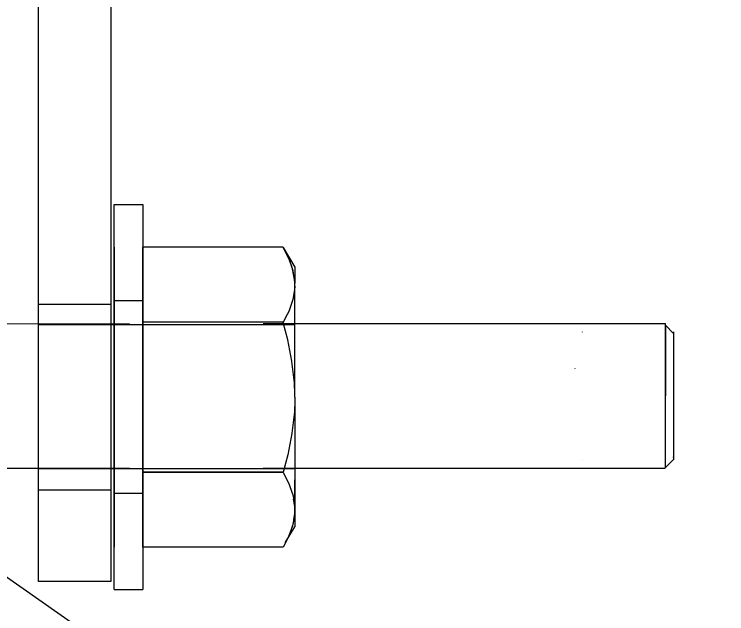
# Model space of a CAD drawing. Extents: x 1312564.2 to 1312581.5, y 1207298.4 to 1207352.6.
# Drawn here: x 1312577.5775 to 1312577.7229, y 1207330.2445 to 1207330.3669 of the extents above; entities that cross this region are included whole.
import ezdxf

# ---------------------------------------------------------------- set-up
doc = ezdxf.new("R2010")
doc.units = 0
for name, color, linetype in [('Level 15', 7, 'Continuous'), ('Level 16', 7, 'Continuous'), ('Level 22', 7, 'Continuous'), ('Level 62', 7, 'Continuous'), ('Level 8', 7, 'Continuous'), ('Level 9', 7, 'Continuous')]:
    doc.layers.add(name, color=color, linetype=linetype)

msp = doc.modelspace()

# ---------------------------------------------------------------- linework, layer by layer
at = {"layer": 'Level 15'}
msp.add_ellipse((1312577.55892, 1207330.36255), major_axis=(0.30712, -0.0058), ratio=0.675192, dxfattribs=at)
at = {"layer": 'Level 16'}
msp.add_line((1312577.54415, 1207330.27427), (1312577.796, 1207330.09832), dxfattribs=at)
at = {"layer": 'Level 22'}
for p, q in [((1312577.63476, 1207330.30352), (1312577.58247, 1207330.30352)), ((1312577.62829, 1207330.30376), (1312577.71036, 1207330.30376)), ((1312577.69344, 1207330.30205), (1312577.69344, 1207330.30206)), ((1312577.69344, 1207330.27595), (1312577.69344, 1207330.27596)), ((1312577.69344, 1207330.27595), (1312577.69344, 1207330.27595)), ((1312577.71203, 1207330.27604), (1312577.71027, 1207330.27428)), ((1312577.71203, 1207330.27644), (1312577.71203, 1207330.27657)), ((1312577.58247, 1207330.27418), (1312577.63476, 1207330.27418)), ((1312577.62829, 1207330.27428), (1312577.71027, 1207330.27428))]:
    msp.add_line(p, q, dxfattribs=at)
for points in [[(1312577.4909, 1207330.30375), (1312577.60105, 1207330.30376)], [(1312577.71036, 1207330.27428), (1312577.71036, 1207330.28129), (1312577.71036, 1207330.28179), (1312577.71036, 1207330.28284), (1312577.71036, 1207330.28377), (1312577.71036, 1207330.28479), (1312577.71036, 1207330.28603), (1312577.71036, 1207330.28703), (1312577.71036, 1207330.28846), (1312577.71036, 1207330.28936), (1312577.71036, 1207330.291), (1312577.71036, 1207330.29355), (1312577.71036, 1207330.29358), (1312577.71036, 1207330.29595), (1312577.71036, 1207330.29599), (1312577.71036, 1207330.29811), (1312577.71036, 1207330.29824), (1312577.71036, 1207330.30009), (1312577.71036, 1207330.30023), (1312577.71036, 1207330.30142), (1312577.71036, 1207330.30183), (1312577.71036, 1207330.3026), (1312577.71036, 1207330.30302), (1312577.71036, 1207330.30354), (1312577.71036, 1207330.30376), (1312577.71036, 1207330.30377)], [(1312577.71202, 1207330.30173), (1312577.71202, 1207330.30173), (1312577.71036, 1207330.30344)], [(1312577.71036, 1207330.30344), (1312577.71036, 1207330.30294), (1312577.71036, 1207330.3026), (1312577.71036, 1207330.30187), (1312577.71036, 1207330.30124), (1312577.71036, 1207330.3005), (1312577.71036, 1207330.29941), (1312577.71036, 1207330.2987), (1312577.71036, 1207330.2972), (1312577.71036, 1207330.29673), (1312577.71036, 1207330.29467), (1312577.71036, 1207330.29456), (1312577.71036, 1207330.29225), (1312577.71036, 1207330.2919), (1312577.71036, 1207330.28985), (1312577.71036, 1207330.28903)], [(1312577.71202, 1207330.30206), (1312577.71202, 1207330.30179), (1312577.71202, 1207330.30161), (1312577.71202, 1207330.30104), (1312577.71202, 1207330.30073), (1312577.71202, 1207330.29985), (1312577.71202, 1207330.29946), (1312577.71202, 1207330.29824), (1312577.71202, 1207330.29782), (1312577.71202, 1207330.29627), (1312577.71202, 1207330.29591), (1312577.71202, 1207330.29402), (1312577.71202, 1207330.29371), (1312577.71202, 1207330.29169), (1312577.71202, 1207330.29158), (1312577.71202, 1207330.28931), (1312577.71202, 1207330.28903), (1312577.71202, 1207330.28727), (1312577.71202, 1207330.28648), (1312577.71203, 1207330.28506), (1312577.71203, 1207330.28404), (1312577.71203, 1207330.28278), (1312577.71203, 1207330.28179), (1312577.71203, 1207330.28077), (1312577.71203, 1207330.27981), (1312577.71203, 1207330.27902), (1312577.71203, 1207330.2782), (1312577.71203, 1207330.27767), (1312577.71203, 1207330.27699), (1312577.71203, 1207330.27664), (1312577.71203, 1207330.27625), (1312577.71203, 1207330.27609), (1312577.71203, 1207330.27599), (1312577.71203, 1207330.27595)], [(1312577.49029, 1207330.27427), (1312577.60105, 1207330.27427)]]:
    msp.add_lwpolyline(points, dxfattribs=at)
at = {"layer": 'Level 62'}
msp.add_line((1312577.6919, 1207330.29462), (1312577.69189, 1207330.2945), dxfattribs=at)
at = {"layer": 'Level 8'}
for points in [[(1312577.59721, 1207330.36946), (1312577.59721, 1207330.2511), (1312577.58247, 1207330.2511), (1312577.58247, 1207330.36946)], [(1312577.58247, 1207330.30776), (1312577.59721, 1207330.30776), (1312577.59721, 1207330.30776)], [(1312577.58247, 1207330.26984), (1312577.58247, 1207330.26984), (1312577.59721, 1207330.26984)]]:
    msp.add_lwpolyline(points, dxfattribs=at)
at = {"layer": 'Level 9'}
for p, q in [((1312577.63242, 1207330.31931), (1312577.63239, 1207330.31937)), ((1312577.63239, 1207330.31937), (1312577.63239, 1207330.31937)), ((1312577.63353, 1207330.31714), (1312577.63242, 1207330.31931)), ((1312577.63414, 1207330.31545), (1312577.63353, 1207330.31714)), ((1312577.63476, 1207330.3144), (1312577.63476, 1207330.31441)), ((1312577.60982, 1207330.30404), (1312577.60393, 1207330.30404)), ((1312577.5979, 1207330.26912), (1312577.6038, 1207330.26912)), ((1312577.63474, 1207330.26621), (1312577.63474, 1207330.26634)), ((1312577.63471, 1207330.26498), (1312577.63453, 1207330.26369)), ((1312577.63438, 1207330.26281), (1312577.63434, 1207330.2627)), ((1312577.63453, 1207330.26369), (1312577.63443, 1207330.26305)), ((1312577.6329, 1207330.25911), (1312577.63476, 1207330.26224)), ((1312577.63351, 1207330.26029), (1312577.63351, 1207330.26029)), ((1312577.5979, 1207330.25809), (1312577.59777, 1207330.25809)), ((1312577.63239, 1207330.2581), (1312577.63239, 1207330.25809)), ((1312577.5979, 1207330.24949), (1312577.6038, 1207330.24949))]:
    msp.add_line(p, q, dxfattribs=at)
for points in [[(1312577.5979, 1207330.24949), (1312577.5979, 1207330.25047), (1312577.5979, 1207330.25338), (1312577.5979, 1207330.25806), (1312577.5979, 1207330.26429), (1312577.5979, 1207330.27174), (1312577.5979, 1207330.28005), (1312577.5979, 1207330.2888), (1312577.5979, 1207330.29755), (1312577.5979, 1207330.30586), (1312577.5979, 1207330.31331), (1312577.5979, 1207330.31954), (1312577.5979, 1207330.32422), (1312577.5979, 1207330.32713), (1312577.5979, 1207330.32811), (1312577.6038, 1207330.32811), (1312577.6038, 1207330.32713), (1312577.6038, 1207330.32422), (1312577.6038, 1207330.31954), (1312577.6038, 1207330.31331), (1312577.6038, 1207330.30586), (1312577.6038, 1207330.29755), (1312577.6038, 1207330.2888), (1312577.6038, 1207330.28005), (1312577.6038, 1207330.27174), (1312577.6038, 1207330.26429), (1312577.6038, 1207330.25806), (1312577.6038, 1207330.25338), (1312577.6038, 1207330.25047), (1312577.6038, 1207330.24949)], [(1312577.5979, 1207330.2581), (1312577.5979, 1207330.25811), (1312577.5979, 1207330.25812), (1312577.5979, 1207330.25813), (1312577.5979, 1207330.26043), (1312577.5979, 1207330.26221), (1312577.5979, 1207330.26393), (1312577.5979, 1207330.2659), (1312577.5979, 1207330.26748), (1312577.5979, 1207330.26933), (1312577.5979, 1207330.27124), (1312577.5979, 1207330.27339), (1312577.5979, 1207330.2734), (1312577.5979, 1207330.27341), (1312577.5979, 1207330.27342), (1312577.5979, 1207330.27342), (1312577.5979, 1207330.27344), (1312577.5979, 1207330.27346), (1312577.5979, 1207330.27348), (1312577.5979, 1207330.27348), (1312577.5979, 1207330.27349), (1312577.5979, 1207330.27351), (1312577.5979, 1207330.27424), (1312577.5979, 1207330.27757), (1312577.5979, 1207330.28165), (1312577.5979, 1207330.28558), (1312577.5979, 1207330.2888), (1312577.5979, 1207330.29202), (1312577.5979, 1207330.29595), (1312577.5979, 1207330.30003), (1312577.5979, 1207330.30336), (1312577.5979, 1207330.30402), (1312577.5979, 1207330.30405), (1312577.5979, 1207330.30406), (1312577.5979, 1207330.30407), (1312577.5979, 1207330.30407), (1312577.5979, 1207330.30408), (1312577.5979, 1207330.30409), (1312577.5979, 1207330.30628), (1312577.5979, 1207330.30817), (1312577.5979, 1207330.31003), (1312577.5979, 1207330.31158), (1312577.5979, 1207330.31357), (1312577.5979, 1207330.31526), (1312577.5979, 1207330.31705), (1312577.5979, 1207330.31934), (1312577.5979, 1207330.31935), (1312577.5979, 1207330.31936), (1312577.5979, 1207330.31937)], [(1312577.5979, 1207330.31937), (1312577.5979, 1207330.31937), (1312577.5979, 1207330.31936), (1312577.5979, 1207330.31935), (1312577.5979, 1207330.31935), (1312577.5979, 1207330.31934), (1312577.5979, 1207330.31933), (1312577.5979, 1207330.31933), (1312577.5979, 1207330.31704), (1312577.5979, 1207330.31524), (1312577.5979, 1207330.31355), (1312577.5979, 1207330.31156), (1312577.5979, 1207330.31001), (1312577.5979, 1207330.3082), (1312577.5979, 1207330.30626), (1312577.5979, 1207330.30407), (1312577.5979, 1207330.30406), (1312577.5979, 1207330.30405), (1312577.5979, 1207330.30404), (1312577.5979, 1207330.30403), (1312577.5979, 1207330.30402), (1312577.5979, 1207330.304), (1312577.5979, 1207330.30398), (1312577.5979, 1207330.30335), (1312577.5979, 1207330.30001), (1312577.5979, 1207330.29594), (1312577.5979, 1207330.29201), (1312577.5979, 1207330.2888), (1312577.5979, 1207330.2856), (1312577.5979, 1207330.28166), (1312577.5979, 1207330.2776), (1312577.5979, 1207330.27425), (1312577.5979, 1207330.27347), (1312577.5979, 1207330.27346), (1312577.5979, 1207330.27345), (1312577.5979, 1207330.27343), (1312577.5979, 1207330.27342), (1312577.5979, 1207330.27341), (1312577.5979, 1207330.2734), (1312577.5979, 1207330.27339), (1312577.5979, 1207330.27338), (1312577.5979, 1207330.27338), (1312577.5979, 1207330.27337), (1312577.5979, 1207330.27125), (1312577.5979, 1207330.26934), (1312577.5979, 1207330.2675), (1312577.5979, 1207330.26592), (1312577.5979, 1207330.26395), (1312577.5979, 1207330.26223), (1312577.5979, 1207330.26045), (1312577.5979, 1207330.25812), (1312577.5979, 1207330.25811), (1312577.5979, 1207330.25811), (1312577.5979, 1207330.2581), (1312577.5979, 1207330.25809), (1312577.5979, 1207330.25809)], [(1312577.63239, 1207330.31937), (1312577.63239, 1207330.31937), (1312577.6038, 1207330.31937)], [(1312577.60393, 1207330.31937), (1312577.6038, 1207330.31937), (1312577.6038, 1207330.30404), (1312577.6038, 1207330.27341), (1312577.6038, 1207330.25809)], [(1312577.6038, 1207330.25809), (1312577.6038, 1207330.25809), (1312577.6038, 1207330.25811), (1312577.6038, 1207330.25854), (1312577.6038, 1207330.25867), (1312577.6038, 1207330.25896), (1312577.6038, 1207330.2593), (1312577.6038, 1207330.26045), (1312577.6038, 1207330.26223), (1312577.6038, 1207330.26395), (1312577.6038, 1207330.26592), (1312577.6038, 1207330.2675), (1312577.6038, 1207330.26934), (1312577.6038, 1207330.27125), (1312577.6038, 1207330.27162), (1312577.6038, 1207330.2717), (1312577.6038, 1207330.27202), (1312577.6038, 1207330.27223), (1312577.6038, 1207330.27246), (1312577.6038, 1207330.27287), (1312577.6038, 1207330.27291), (1312577.6038, 1207330.27341), (1312577.6038, 1207330.27388), (1312577.6038, 1207330.27425), (1312577.6038, 1207330.27433), (1312577.6038, 1207330.27519), (1312577.6038, 1207330.27525), (1312577.6038, 1207330.27564), (1312577.6038, 1207330.27639), (1312577.6038, 1207330.2776), (1312577.6038, 1207330.28166), (1312577.6038, 1207330.2856), (1312577.6038, 1207330.2888), (1312577.6038, 1207330.29201), (1312577.6038, 1207330.29594), (1312577.6038, 1207330.30001), (1312577.6038, 1207330.30106), (1312577.6038, 1207330.30192), (1312577.6038, 1207330.3021), (1312577.6038, 1207330.30279), (1312577.6038, 1207330.30327), (1312577.6038, 1207330.30332), (1312577.6038, 1207330.30335), (1312577.6038, 1207330.30404), (1312577.6038, 1207330.30436), (1312577.6038, 1207330.3045), (1312577.6038, 1207330.30492), (1312577.6038, 1207330.30496), (1312577.6038, 1207330.30533), (1312577.6038, 1207330.30626), (1312577.6038, 1207330.3082), (1312577.6038, 1207330.31001), (1312577.6038, 1207330.31156), (1312577.6038, 1207330.31355), (1312577.6038, 1207330.31524), (1312577.6038, 1207330.31704), (1312577.6038, 1207330.31767), (1312577.6038, 1207330.31782), (1312577.6038, 1207330.31793), (1312577.6038, 1207330.31798), (1312577.6038, 1207330.31842), (1312577.6038, 1207330.31857), (1312577.6038, 1207330.31887), (1312577.6038, 1207330.31936), (1312577.6038, 1207330.31937), (1312577.6038, 1207330.31937)], [(1312577.6038, 1207330.31937), (1312577.6038, 1207330.31892), (1312577.6038, 1207330.31859), (1312577.6038, 1207330.31849), (1312577.6038, 1207330.31808), (1312577.6038, 1207330.31795), (1312577.6038, 1207330.31705), (1312577.6038, 1207330.31526), (1312577.6038, 1207330.31357), (1312577.6038, 1207330.31158), (1312577.6038, 1207330.31003), (1312577.6038, 1207330.30821), (1312577.6038, 1207330.30628), (1312577.6038, 1207330.30561), (1312577.6038, 1207330.30547), (1312577.6038, 1207330.30544), (1312577.6038, 1207330.305), (1312577.6038, 1207330.30483), (1312577.6038, 1207330.30455), (1312577.6038, 1207330.30405), (1312577.6038, 1207330.30404), (1312577.6038, 1207330.30336), (1312577.6038, 1207330.30247), (1312577.6038, 1207330.30003), (1312577.6038, 1207330.29595), (1312577.6038, 1207330.29202), (1312577.6038, 1207330.2888), (1312577.6038, 1207330.28558), (1312577.6038, 1207330.28165), (1312577.6038, 1207330.27791), (1312577.6038, 1207330.27791), (1312577.6038, 1207330.27757), (1312577.6038, 1207330.27698), (1312577.6038, 1207330.27653), (1312577.6038, 1207330.27627), (1312577.6038, 1207330.27565), (1312577.6038, 1207330.27497), (1312577.6038, 1207330.27475), (1312577.6038, 1207330.27424), (1312577.6038, 1207330.27378), (1312577.6038, 1207330.27342), (1312577.6038, 1207330.2734), (1312577.6038, 1207330.27297), (1312577.6038, 1207330.27261), (1312577.6038, 1207330.27254), (1312577.6038, 1207330.27213), (1312577.6038, 1207330.27124)], [(1312577.63476, 1207330.31199), (1312577.63475, 1207330.31224), (1312577.63442, 1207330.31453), (1312577.63414, 1207330.31536), (1312577.63363, 1207330.31691), (1312577.63242, 1207330.31932), (1312577.63239, 1207330.31937)], [(1312577.63353, 1207330.31714), (1312577.63242, 1207330.31932), (1312577.63242, 1207330.31932)], [(1312577.63242, 1207330.31932), (1312577.63476, 1207330.31527), (1312577.63476, 1207330.31441), (1312577.63476, 1207330.31199)], [(1312577.63475, 1207330.31218), (1312577.63471, 1207330.31277), (1312577.63431, 1207330.31495), (1312577.63414, 1207330.31545), (1312577.63414, 1207330.31545)], [(1312577.63476, 1207330.28873), (1312577.63476, 1207330.29404), (1312577.63476, 1207330.29929), (1312577.63476, 1207330.30409), (1312577.63476, 1207330.30822), (1312577.63476, 1207330.31143), (1312577.63476, 1207330.31199)], [(1312577.63476, 1207330.31143), (1312577.63471, 1207330.31064), (1312577.63435, 1207330.3087), (1312577.63431, 1207330.30846), (1312577.63352, 1207330.30627), (1312577.63318, 1207330.3056), (1312577.63239, 1207330.30404), (1312577.60982, 1207330.30404)], [(1312577.5979, 1207330.30848), (1312577.5979, 1207330.30848), (1312577.6038, 1207330.30848), (1312577.6038, 1207330.30848)], [(1312577.63476, 1207330.28939), (1312577.63476, 1207330.28939), (1312577.63467, 1207330.29169), (1312577.63419, 1207330.29606), (1312577.63418, 1207330.2961), (1312577.63333, 1207330.30048), (1312577.6324, 1207330.30401), (1312577.63239, 1207330.30405), (1312577.6038, 1207330.30405)], [(1312577.63476, 1207330.28873), (1312577.63476, 1207330.2829), (1312577.63476, 1207330.27706), (1312577.63476, 1207330.27185), (1312577.63476, 1207330.26756), (1312577.63476, 1207330.26443), (1312577.63476, 1207330.26262), (1312577.63476, 1207330.26224)], [(1312577.63476, 1207330.28807), (1312577.63476, 1207330.28807), (1312577.63467, 1207330.28577), (1312577.63419, 1207330.2814), (1312577.63418, 1207330.28136), (1312577.63333, 1207330.27698), (1312577.6324, 1207330.27345), (1312577.63239, 1207330.27341), (1312577.6038, 1207330.27341)], [(1312577.6038, 1207330.27341), (1312577.63239, 1207330.27341), (1312577.63362, 1207330.27095), (1312577.6337, 1207330.27071), (1312577.63441, 1207330.26858), (1312577.63458, 1207330.2674)], [(1312577.6038, 1207330.27124), (1312577.6038, 1207330.26932), (1312577.6038, 1207330.26748), (1312577.6038, 1207330.2659), (1312577.6038, 1207330.26393), (1312577.6038, 1207330.26221), (1312577.6038, 1207330.26043)], [(1312577.63476, 1207330.2633), (1312577.63476, 1207330.26558), (1312577.63476, 1207330.27185)], [(1312577.63458, 1207330.2674), (1312577.63474, 1207330.26628), (1312577.6347, 1207330.26464), (1312577.63464, 1207330.26428), (1312577.6343, 1207330.26247), (1312577.63376, 1207330.26098), (1312577.63351, 1207330.26029)], [(1312577.63474, 1207330.26634), (1312577.63471, 1207330.26683), (1312577.63451, 1207330.26792)], [(1312577.63476, 1207330.26558), (1312577.63475, 1207330.26522), (1312577.63471, 1207330.26498)], [(1312577.63476, 1207330.26558), (1312577.63476, 1207330.26593), (1312577.63474, 1207330.26621)], [(1312577.63434, 1207330.2627), (1312577.6343, 1207330.26258), (1312577.63362, 1207330.26055), (1312577.63285, 1207330.25901), (1312577.63239, 1207330.2581)], [(1312577.63443, 1207330.26305), (1312577.63441, 1207330.26293), (1312577.63438, 1207330.26281)], [(1312577.6038, 1207330.26043), (1312577.6038, 1207330.2598), (1312577.6038, 1207330.25962), (1312577.6038, 1207330.25955), (1312577.6038, 1207330.25948), (1312577.6038, 1207330.25904), (1312577.6038, 1207330.25898), (1312577.6038, 1207330.25859), (1312577.6038, 1207330.25828), (1312577.6038, 1207330.25809)], [(1312577.63351, 1207330.26029), (1312577.63239, 1207330.25809), (1312577.6038, 1207330.25809)], [(1312577.63351, 1207330.26029), (1312577.63285, 1207330.25901), (1312577.6329, 1207330.25911)], [(1312577.5979, 1207330.25809), (1312577.5979, 1207330.2581), (1312577.5979, 1207330.2581)]]:
    msp.add_lwpolyline(points, dxfattribs=at)

doc.saveas('drawing.dxf')
